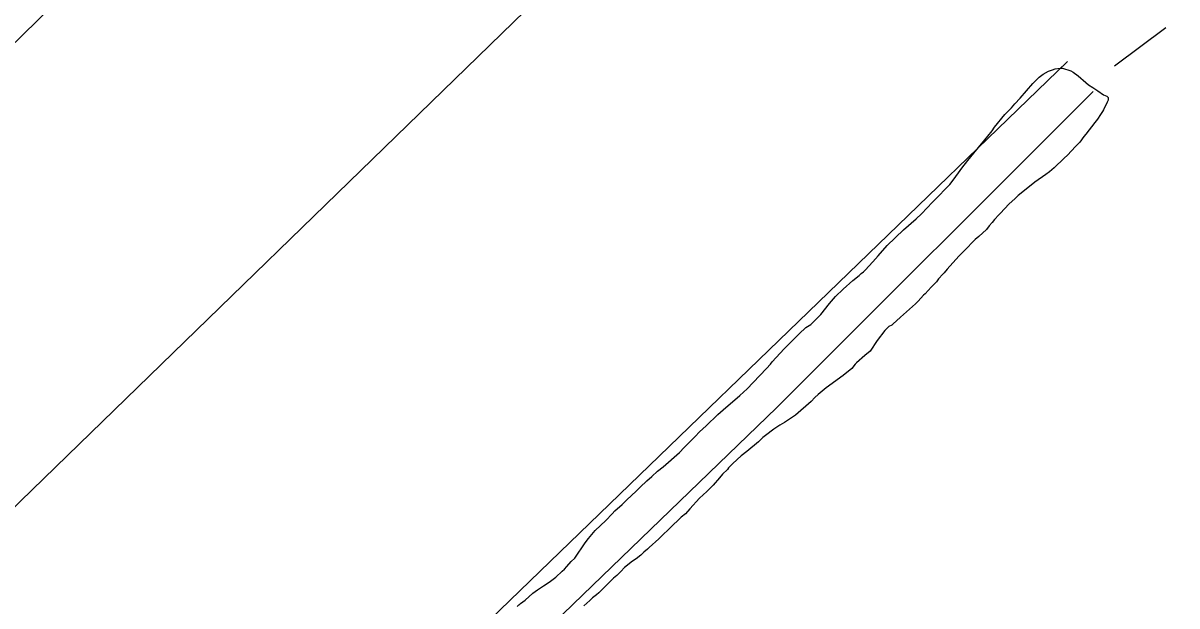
# Model space of a CAD drawing. Extents: x 3161514 to 3199414, y 831166 to 856601.
# Drawn here: x 3189403 to 3190598, y 839021 to 839624 of the extents above; entities that cross this region are included whole.
import ezdxf

# ---------------------------------------------------------------- set-up
doc = ezdxf.new("R2010")
doc.units = 0
for name, color, linetype in [('V-ROAD-CNTR', 7, 'Continuous'), ('V-SITE-VEGE', 7, 'Continuous'), ('V-TOPO-SHOR', 7, 'Continuous')]:
    doc.layers.add(name, color=color, linetype=linetype)

msp = doc.modelspace()

# ---------------------------------------------------------------- linework, layer by layer
at = {"layer": 'V-ROAD-CNTR'}
msp.add_lwpolyline([(3190109.2, 840305.8), (3190087.5, 840286.6), (3190073, 840271.3), (3190061.7, 840250), (3190039.9, 840212.4), (3190008.6, 840194.2), (3189973.5, 840160.9), (3189921.1, 840123.1), (3189710.4, 839913), (3189356.6, 839566.9), (3189229.9, 839444.4)], dxfattribs=at)
at = {"layer": 'V-SITE-VEGE'}
for p, q in [((3190459.8, 839571.4), (3190465.2, 839574.5)), ((3190465.2, 839574.5), (3190469.4, 839576.2)), ((3190469.4, 839576.2), (3190472.3, 839576.9)), ((3190472.3, 839576.9), (3190477.3, 839577.9)), ((3190477.3, 839577.9), (3190479.8, 839577.9)), ((3190479.8, 839577.9), (3190488.3, 839574.9)), ((3190488.3, 839574.9), (3190490.7, 839573.5)), ((3190449, 839561.9), (3190455.8, 839568.6)), ((3190455.8, 839568.6), (3190459.8, 839571.4)), ((3190490.7, 839573.5), (3190496, 839569.8)), ((3190496, 839569.8), (3190503.8, 839563)), ((3190503.8, 839563), (3190506.9, 839560.5)), ((3190436, 839546.8), (3190449, 839561.9)), ((3190506.9, 839560.5), (3190511.2, 839557.6)), ((3190511.2, 839557.6), (3190516.4, 839554.3)), ((3190516.4, 839554.3), (3190522.4, 839550.3)), ((3190522.4, 839550.3), (3190525.6, 839548.9)), ((3190427, 839536.6), (3190430.6, 839540.8)), ((3190430.6, 839540.8), (3190436, 839546.8)), ((3190525.9, 839542.5), (3190522.2, 839534.7)), ((3190525.6, 839548.9), (3190527, 839547.4)), ((3190527, 839544.6), (3190525.9, 839542.5)), ((3190527, 839547.4), (3190527, 839544.6)), ((3190409.3, 839516.6), (3190420.1, 839529.6)), ((3190420.1, 839529.6), (3190427, 839536.6)), ((3190519, 839529.7), (3190516.1, 839524.8)), ((3190521.1, 839532.9), (3190519, 839529.7)), ((3190522.2, 839534.7), (3190521.1, 839532.9)), ((3190406.8, 839513), (3190409.3, 839516.6)), ((3190513.2, 839521.6), (3190504.1, 839509.3)), ((3190516.1, 839524.8), (3190513.2, 839521.6)), ((3190395.9, 839499.3), (3190399.2, 839503.5)), ((3190399.2, 839503.5), (3190402.4, 839507.4)), ((3190402.4, 839507.4), (3190406.8, 839513)), ((3190502, 839506.9), (3190497.6, 839501.2)), ((3190504.1, 839509.3), (3190502, 839506.9)), ((3190381.9, 839482.1), (3190395.9, 839499.3)), ((3190493.3, 839496.7), (3190485, 839487.5)), ((3190497.6, 839501.2), (3190493.3, 839496.7)), ((3190375.7, 839474.3), (3190381.9, 839482.1)), ((3190481.4, 839484.4), (3190471.3, 839474.5)), ((3190485, 839487.5), (3190481.4, 839484.4)), ((3190366.7, 839461.7), (3190372.1, 839469.4)), ((3190372.1, 839469.4), (3190375.7, 839474.3)), ((3190462.7, 839467.5), (3190451.2, 839459.5)), ((3190466.3, 839470.3), (3190462.7, 839467.5)), ((3190471.3, 839474.5), (3190466.3, 839470.3)), ((3190349.7, 839443.4), (3190360.2, 839454.6)), ((3190360.2, 839454.6), (3190363.1, 839457.4)), ((3190363.1, 839457.4), (3190366.7, 839461.7)), ((3190451.2, 839459.5), (3190442.3, 839452.5)), ((3190344.7, 839438.5), (3190349.7, 839443.4)), ((3190434, 839445.9), (3190430.4, 839442.4)), ((3190442.3, 839452.5), (3190434, 839445.9)), ((3190333.9, 839426.9), (3190339.6, 839433.2)), ((3190339.6, 839433.2), (3190344.7, 839438.5)), ((3190424.7, 839437.1), (3190415.3, 839427.3)), ((3190430.4, 839442.4), (3190424.7, 839437.1)), ((3190315.2, 839410.4), (3190328.1, 839421.6)), ((3190328.1, 839421.6), (3190333.9, 839426.9)), ((3190409.5, 839420.9), (3190407, 839417.8)), ((3190413.9, 839425.9), (3190409.5, 839420.9)), ((3190415.3, 839427.3), (3190413.9, 839425.9)), ((3190298.3, 839393.9), (3190315.2, 839410.4)), ((3190401.2, 839410.7), (3190393.3, 839403.4)), ((3190403.7, 839414.3), (3190401.2, 839410.7)), ((3190407, 839417.8), (3190403.7, 839414.3)), ((3190385.4, 839396.4), (3190381.8, 839392.5)), ((3190389.4, 839400.2), (3190385.4, 839396.4)), ((3190393.3, 839403.4), (3190389.4, 839400.2)), ((3190283.5, 839377), (3190288.9, 839383.4)), ((3190288.9, 839383.4), (3190298.3, 839393.9)), ((3190372.4, 839383), (3190360.2, 839369.7)), ((3190378.2, 839389), (3190372.4, 839383)), ((3190381.8, 839392.5), (3190378.2, 839389)), ((3190275.5, 839368.6), (3190283.5, 839377)), ((3190262.6, 839357.8), (3190269.1, 839363)), ((3190269.1, 839363), (3190271.2, 839365.1)), ((3190271.2, 839365.1), (3190273.8, 839366.8)), ((3190273.8, 839366.8), (3190275.5, 839368.6)), ((3190351.5, 839359.5), (3190349.3, 839356.6)), ((3190355.8, 839364.4), (3190351.5, 839359.5)), ((3190357.3, 839365.8), (3190355.8, 839364.4)), ((3190360.2, 839369.7), (3190357.3, 839365.8)), ((3190244.6, 839341.3), (3190252.5, 839349)), ((3190252.5, 839349), (3190262.6, 839357.8)), ((3190343.9, 839351), (3190337.4, 839344)), ((3190349.3, 839356.6), (3190343.9, 839351)), ((3190238.5, 839333.9), (3190244.6, 839341.3)), ((3190330.2, 839336.3), (3190327.4, 839333.5)), ((3190336, 839342.6), (3190330.2, 839336.3)), ((3190337.4, 839344), (3190336, 839342.6)), ((3190229.5, 839322.6), (3190238.5, 839333.9)), ((3190327.4, 839333.5), (3190311.9, 839319.8)), ((3190214, 839309), (3190219, 839312.4)), ((3190219, 839312.4), (3190229.5, 839322.6)), ((3190302.9, 839311.7), (3190300, 839310)), ((3190304.3, 839313.1), (3190302.9, 839311.7)), ((3190307.9, 839315.9), (3190304.3, 839313.1)), ((3190311.9, 839319.8), (3190307.9, 839315.9)), ((3190202.8, 839298.4), (3190207.2, 839302.6)), ((3190207.2, 839302.6), (3190214, 839309)), ((3190295.7, 839306.1), (3190287.8, 839295.6)), ((3190297.2, 839307.5), (3190295.7, 839306.1)), ((3190300, 839310), (3190297.2, 839307.5)), ((3190179.1, 839273.5), (3190191.7, 839287.2)), ((3190191.7, 839287.2), (3190202.8, 839298.4)), ((3190287.8, 839295.6), (3190280.5, 839284.6)), ((3190275.1, 839280.1), (3190266.5, 839272.4)), ((3190280.5, 839284.6), (3190275.1, 839280.1)), ((3190159.6, 839252.1), (3190173.3, 839266.5)), ((3190173.3, 839266.5), (3190177.3, 839271)), ((3190177.3, 839271), (3190179.1, 839273.5)), ((3190261.5, 839266.8), (3190252.8, 839259.4)), ((3190265.1, 839271), (3190261.5, 839266.8)), ((3190266.5, 839272.4), (3190265.1, 839271)), ((3190153.1, 839245.7), (3190159.6, 839252.1)), ((3190252.8, 839259.4), (3190234.9, 839246.5)), ((3190145.6, 839238.7), (3190153.1, 839245.7)), ((3190226.6, 839239.8), (3190223.4, 839236.7)), ((3190234.9, 839246.5), (3190226.6, 839239.8)), ((3190128.3, 839224), (3190145.6, 839238.7)), ((3190219.4, 839232.5), (3190203.3, 839218.4)), ((3190223.4, 839236.7), (3190219.4, 839232.5)), ((3190110.7, 839207.2), (3190122.9, 839219.1)), ((3190122.9, 839219.1), (3190128.3, 839224)), ((3190203.3, 839218.4), (3190191.8, 839210.8)), ((3190103.8, 839200.9), (3190110.7, 839207.2)), ((3190180.7, 839203.8), (3190172.1, 839197.2)), ((3190187.1, 839208), (3190180.7, 839203.8)), ((3190191.8, 839210.8), (3190187.1, 839208)), ((3190093, 839190), (3190099.5, 839196.3)), ((3190099.5, 839196.3), (3190103.8, 839200.9)), ((3190169.5, 839195.1), (3190164.9, 839190.8)), ((3190172.1, 839197.2), (3190169.5, 839195.1)), ((3190066.1, 839164.7), (3190083, 839179.8)), ((3190083, 839179.8), (3190088, 839184.7)), ((3190088, 839184.7), (3190093, 839190)), ((3190153, 839180.7), (3190146.9, 839176.2)), ((3190164.9, 839190.8), (3190153, 839180.7)), ((3190138.3, 839168.1), (3190133.9, 839163.9)), ((3190146.9, 839176.2), (3190138.3, 839168.1)), ((3190054.6, 839154.9), (3190060.3, 839160.2)), ((3190060.3, 839160.2), (3190066.1, 839164.7)), ((3190127.8, 839157.2), (3190124.6, 839153.3)), ((3190132.9, 839162.1), (3190127.8, 839157.2)), ((3190133.9, 839163.9), (3190132.9, 839162.1)), ((3190042.3, 839143.7), (3190049.2, 839150.4)), ((3190049.2, 839150.4), (3190054.6, 839154.9)), ((3190118.1, 839145.9), (3190111.6, 839139.3)), ((3190124.6, 839153.3), (3190118.1, 839145.9)), ((3190028.7, 839130.7), (3190038.4, 839139.5)), ((3190038.4, 839139.5), (3190042.3, 839143.7)), ((3190104, 839132.3), (3190093.9, 839121.4)), ((3190111.6, 839139.3), (3190104, 839132.3)), ((3190016.1, 839119.2), (3190023.6, 839125.8)), ((3190023.6, 839125.8), (3190028.7, 839130.7)), ((3190093.9, 839121.4), (3190089.3, 839116.1)), ((3189995.9, 839098.8), (3190006.7, 839109.3)), ((3190006.7, 839109.3), (3190013.5, 839116.3)), ((3190013.5, 839116.3), (3190016.1, 839119.2)), ((3190082.1, 839109.8), (3190076, 839104.2)), ((3190084.9, 839112.6), (3190082.1, 839109.8)), ((3190089.3, 839116.1), (3190084.9, 839112.6)), ((3189989, 839090.7), (3189995.9, 839098.8)), ((3190076, 839104.2), (3190061.6, 839090.1)), ((3189974.6, 839070.3), (3189985.4, 839086.1)), ((3189985.4, 839086.1), (3189989, 839090.7)), ((3190061.6, 839090.1), (3190051.8, 839081.4)), ((3190043.2, 839073.3), (3190038.2, 839069.5)), ((3190046.1, 839076.5), (3190043.2, 839073.3)), ((3190050, 839079.6), (3190046.1, 839076.5)), ((3190051.8, 839081.4), (3190050, 839079.6)), ((3189964.1, 839058.7), (3189966.6, 839061.5)), ((3189966.6, 839061.5), (3189971, 839066.8)), ((3189971, 839066.8), (3189974.6, 839070.3)), ((3190026, 839060.4), (3190022.4, 839056.5)), ((3190034.6, 839067), (3190026, 839060.4)), ((3190038.2, 839069.5), (3190034.6, 839067)), ((3189949.7, 839046.4), (3189955.1, 839050.6)), ((3189955.1, 839050.6), (3189961.6, 839056.6)), ((3189961.6, 839056.6), (3189964.1, 839058.7)), ((3190014.8, 839049.5), (3190004.4, 839039.3)), ((3190018.1, 839052.3), (3190014.8, 839049.5)), ((3190022.4, 839056.5), (3190018.1, 839052.3)), ((3189931.4, 839033.9), (3189936.1, 839037.3)), ((3189936.1, 839037.3), (3189942.2, 839041.5)), ((3189942.2, 839041.5), (3189944, 839042.6)), ((3189944, 839042.6), (3189949.7, 839046.4)), ((3190004.4, 839039.3), (3189999.7, 839034.4)), ((3189918.5, 839023.4), (3189923.2, 839026.8)), ((3189923.2, 839026.8), (3189931.4, 839033.9)), ((3189990.4, 839026.3), (3189984.2, 839020.7)), ((3189992.9, 839029.2), (3189990.4, 839026.3)), ((3189997.2, 839032.3), (3189992.9, 839029.2)), ((3189999.7, 839034.4), (3189997.2, 839032.3)), ((3189914.9, 839020.2), (3189916.7, 839022)), ((3189916.7, 839022), (3189917.1, 839021.9)), ((3189917.1, 839021.9), (3189918.5, 839023.4))]:
    msp.add_line(p, q, dxfattribs=at)
at = {"layer": 'V-TOPO-SHOR'}
msp.add_line((3190533.6, 839580.2), (3190586.8, 839620), dxfattribs=at)
for points in [[(3190485, 839584.6), (3189298.7, 838438.2), (3189210.2, 838420.5), (3188612.6, 838323.1), (3188532.9, 838340.8), (3188077, 838305.4), (3188072.6, 838261.1), (3187948.6, 838243.4), (3188563.9, 838854.3), (3189205.7, 839474), (3189989.5, 840233.5)], [(3190214.9, 839921), (3189108.3, 838845.4), (3188590.5, 838349.7)], [(3191755.3, 839584.6), (3191126.8, 838969.4), (3191153.3, 838942.8), (3191171, 838872), (3191184.3, 838827.7), (3191117.9, 838774.6), (3191064.8, 838694.9), (3191011.7, 838655.1), (3190945.3, 838633), (3190161.8, 838535.6), (3189493.4, 838451.5), (3189449.2, 838464.7), (3189409.3, 838478), (3190184, 839226.1), (3190511.5, 839553.6)]]:
    msp.add_lwpolyline(points, dxfattribs=at)

doc.saveas('drawing.dxf')
